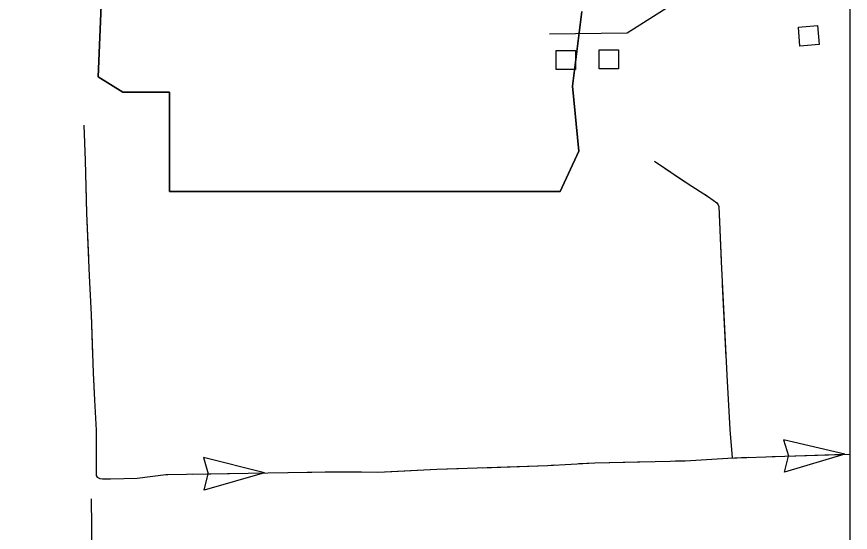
# Model space of a CAD drawing. Extents: x 1084508 to 1142749, y 1057638 to 1093403.
# Drawn here: x 1141322 to 1142749, y 1060532 to 1061414 of the extents above; entities that cross this region are included whole.
import ezdxf

# ---------------------------------------------------------------- set-up
doc = ezdxf.new("R2010")
doc.units = 0
for name, color, linetype in [('DSN_DRFT_Named-Boundary', 7, 'Continuous'), ('Level 21', 7, 'Continuous'), ('Level 43', 7, 'Continuous'), ('Level 5', 7, 'Continuous'), ('Level 56', 7, 'Continuous')]:
    doc.layers.add(name, color=color, linetype=linetype)

msp = doc.modelspace()

# ---------------------------------------------------------------- linework, layer by layer
at = {"layer": 'DSN_DRFT_Named-Boundary'}
msp.add_lwpolyline([(1084507.9, 1057640), (1142749.2, 1057640), (1142749.2, 1093403.4), (1084507.9, 1093403.4)], close=True, dxfattribs=at)
at = {"layer": 'Level 21'}
for p, q in [((1141482.2, 1061794.5), (1141460.9, 1061311.3)), ((1141460.9, 1061311.3), (1141482.2, 1061794.5)), ((1142273.4, 1061295.3), (1142289.3, 1061422.8)), ((1142289.3, 1061422.8), (1142273.4, 1061295.3)), ((1141460.9, 1061311.3), (1141503.4, 1061284.7)), ((1141503.4, 1061284.7), (1141460.9, 1061311.3)), ((1141503.4, 1061284.7), (1141583.1, 1061284.7)), ((1141583.1, 1061284.7), (1141503.4, 1061284.7)), ((1141583.1, 1061284.7), (1141583.1, 1061114.8)), ((1141583.1, 1061114.8), (1141583.1, 1061284.7)), ((1142284, 1061183.8), (1142273.4, 1061295.3)), ((1142273.4, 1061295.3), (1142284, 1061183.8)), ((1142252.2, 1061114.8), (1142284, 1061183.8)), ((1142284, 1061183.8), (1142252.2, 1061114.8)), ((1141583.1, 1061114.8), (1142252.2, 1061114.8)), ((1142252.2, 1061114.8), (1141583.1, 1061114.8))]:
    msp.add_line(p, q, dxfattribs=at)
at = {"layer": 'Level 43'}
for p, q in [((1142739.9, 1060665.4), (1142635, 1060690.1)), ((1142635, 1060690.1), (1142643.3, 1060662.7)), ((1141746.2, 1060633.6), (1141641.6, 1060659.5)), ((1141641.6, 1060659.5), (1141649.5, 1060631.9)), ((1142739.9, 1060665.4), (1142636.7, 1060634.4)), ((1142636.7, 1060634.4), (1142643.3, 1060662.3)), ((1141746.2, 1060633.6), (1141642.7, 1060603.7)), ((1141642.7, 1060603.7), (1141649.6, 1060631.6))]:
    msp.add_line(p, q, dxfattribs=at)
for points in [[(1141436.3, 1061228.3), (1141438.7, 1061167.8), (1141441.1, 1061078), (1141445.8, 1060970.5), (1141449.2, 1060904.5), (1141452.6, 1060804.8), (1141455, 1060757.6), (1141457.4, 1060706.5), (1141457.7, 1060648.4), (1141457.4, 1060633.1), (1141457.7, 1060629), (1141459.4, 1060626.3), (1141461.5, 1060624.9), (1141463.8, 1060623.9), (1141468.3, 1060623.5), (1141482.2, 1060623.2), (1141527.8, 1060624.2), (1141576.7, 1060630.4), (1141718.1, 1060633.1), (1141786.1, 1060633.8), (1141868.4, 1060635.5), (1141940.1, 1060634.8), (1142040.8, 1060639.5), (1142230.5, 1060646.3), (1142311.7, 1060650.8), (1142466.3, 1060654.3), (1142539.5, 1060658.8), (1142636.8, 1060662.3), (1142749.2, 1060665.7)], [(1141436.3, 1061228.3), (1141438.7, 1061167.8), (1141438.7, 1061166.2)], [(1142413.8, 1061166.7), (1142471.4, 1061128), (1142504.6, 1061107.1), (1142514.4, 1061099.9), (1142520.4, 1061095.4), (1142522.9, 1061092), (1142523.9, 1061089.1), (1142528, 1060995.4), (1142537.5, 1060800.4), (1142542.6, 1060707.7), (1142547, 1060659.3)], [(1142413.8, 1061166.7), (1142465.4, 1061132)], [(1141439.8, 1061124.8), (1141441.1, 1061078), (1141444.5, 1061000.6)], [(1142500.4, 1061109.8), (1142504.6, 1061107.1), (1142514.4, 1061099.9), (1142520.4, 1061095.4), (1142522.9, 1061092), (1142523.9, 1061089.1), (1142527.9, 1060996.9)], [(1141446.4, 1060959.2), (1141449.2, 1060904.5), (1141451.6, 1060835)], [(1142530, 1060955.5), (1142536, 1060831.3)], [(1141453.2, 1060793.6), (1141455, 1060757.6), (1141457.4, 1060706.5), (1141457.6, 1060669.4)], [(1142538.1, 1060790), (1142542.6, 1060707.7), (1142546.4, 1060666)], [(1142450.1, 1060653.9), (1142466.3, 1060654.3), (1142539.5, 1060658.8), (1142574.2, 1060660.1)], [(1142615.6, 1060661.5), (1142636.8, 1060662.3), (1142739.9, 1060665.4)], [(1141953.3, 1060635.4), (1142040.8, 1060639.5), (1142077.5, 1060640.9)], [(1142118.9, 1060642.3), (1142230.5, 1060646.3), (1142243.1, 1060647)], [(1142284.5, 1060649.3), (1142311.7, 1060650.8), (1142408.7, 1060653)], [(1141458.2, 1060628.2), (1141459.4, 1060626.3), (1141461.5, 1060624.9), (1141463.8, 1060623.9), (1141468.3, 1060623.5), (1141482.2, 1060623.2), (1141527.8, 1060624.2), (1141576.7, 1060630.4), (1141580.5, 1060630.4)], [(1141621.9, 1060631.2), (1141718.1, 1060633.1), (1141746.2, 1060633.4)], [(1141787.6, 1060633.8), (1141849.7, 1060635.1)], [(1141849.7, 1060635.1), (1141868.4, 1060635.5), (1141911.9, 1060635)]]:
    msp.add_lwpolyline(points, dxfattribs=at)
at = {"layer": 'Level 5'}
msp.add_lwpolyline([(1141449.2, 1060589.1), (1141458, 1059825.4)], dxfattribs=at)
at = {"layer": 'Level 56'}
for points in [[(1142366.9, 1061386.2), (1142440.2, 1061432.8), (1142589.8, 1061449.7)], [(1142234.2, 1061384.8), (1142366.9, 1061386.2)]]:
    msp.add_lwpolyline(points, dxfattribs=at)
for points in [[(1142663, 1061363.8), (1142660.4, 1061396.4), (1142693.1, 1061399), (1142695.6, 1061366.4)], [(1142245.6, 1061323.7), (1142245.6, 1061356.4), (1142278.3, 1061356.4), (1142278.3, 1061323.7)], [(1142319.2, 1061324.7), (1142319.2, 1061357.4), (1142352, 1061357.4), (1142352, 1061324.7)]]:
    msp.add_lwpolyline(points, close=True, dxfattribs=at)

doc.saveas('drawing.dxf')
